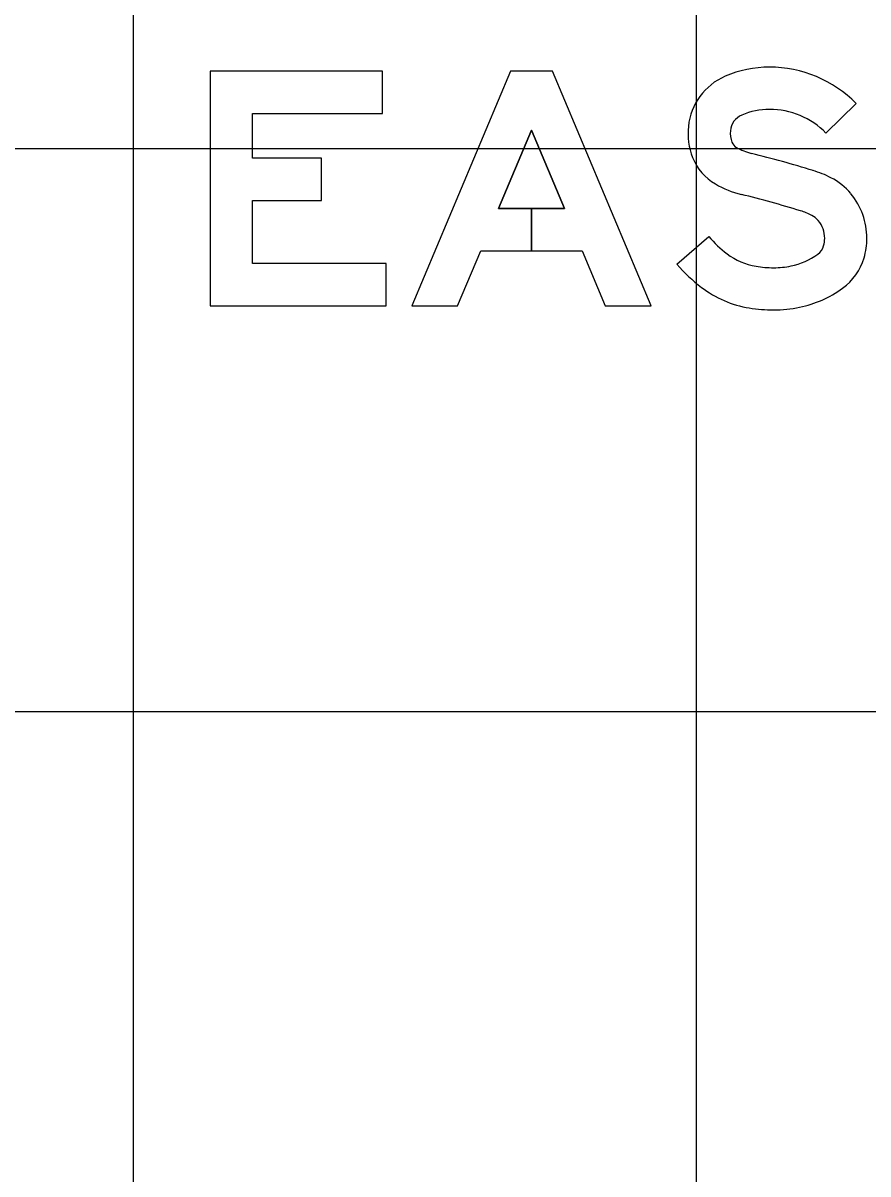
# Model space of a CAD drawing. Extents: x 2193008 to 2198143, y 1236112 to 1237864.
# Drawn here: x 2196130.314 to 2196133.316, y 1237197.463 to 1237201.552 of the extents above; entities that cross this region are included whole.
import ezdxf

# ---------------------------------------------------------------- set-up
doc = ezdxf.new("R2010")
doc.units = 0
for name, color, linetype in [('GSBWFILL', 7, 'Continuous'), ('GSCOLORFILL', 7, 'Continuous'), ('GSOUTLINE', 7, 'Continuous'), ('M-ROADS', 7, 'Continuous')]:
    doc.layers.add(name, color=color, linetype=linetype)

msp = doc.modelspace()

# ---------------------------------------------------------------- linework, layer by layer
at = {"layer": 'GSBWFILL'}
for points in [[(2196131.6034, 1237200.6977), (2196131.1284, 1237200.6977), (2196131.1284, 1237200.9218), (2196131.3742, 1237200.9218), (2196131.3742, 1237201.0718), (2196131.1284, 1237201.0718), (2196131.1284, 1237201.231), (2196131.5909, 1237201.231), (2196131.5909, 1237201.381), (2196130.9784, 1237201.381), (2196130.9784, 1237200.5477), (2196131.6034, 1237200.5477)], [(2196132.2371, 1237200.8935), (2196132.1201, 1237200.8935), (2196132.1201, 1237200.7435), (2196132.3001, 1237200.7435), (2196132.3823, 1237200.5477), (2196132.545, 1237200.5477), (2196132.195, 1237201.381), (2196132.045, 1237201.381), (2196131.695, 1237200.5477), (2196131.8577, 1237200.5477), (2196131.94, 1237200.7435), (2196132.12, 1237200.7435), (2196132.12, 1237200.8935), (2196132.003, 1237200.8935), (2196132.12, 1237201.1722)]]:
    msp.add_lwpolyline(points, close=True, dxfattribs=at)
for points in [[(2196133.2733, 1237201.2663), (2196133.1662, 1237201.1613)], [(2196132.6367, 1237200.6953), (2196132.7502, 1237200.7934)]]:
    msp.add_lwpolyline(points, dxfattribs=at)
for centre, major_axis, start_param, end_param in [((2196132.9655, 1237200.9976), (0, 0.398), 0, 0.407095), ((2196132.9655, 1237200.9645), (0, 0.4311), 5.487912, 6.283185), ((2196132.8942, 1237201.163), (0, 0.2179), 0.407095, 1.468557), ((2196132.8942, 1237201.163), (0, 0.0679), 0.407095, 1.468557), ((2196132.9655, 1237200.9976), (0, 0.248), 0, 0.407095), ((2196132.9655, 1237200.9645), (0, 0.2811), 5.487912, 6.283185), ((2196132.9144, 1237201.1609), (0, 0.2382), 1.468557, 1.941238), ((2196132.9144, 1237201.1609), (0, 0.0882), 1.468557, 1.941238), ((2196132.866, 1237201.1421), (0, 0.0363), 1.941238, 2.621157), ((2196132.9521, 1237201.2923), (0, 0.2094), 2.621157, 2.899109), ((2196131.9306, 1237197.1624), (0, 4.0449), 5.984666, 6.040702), ((2196132.866, 1237201.1421), (0, 0.1863), 1.941238, 2.621157), ((2196133.0025, 1237200.6462), (0, 0.4), 5.812135, 5.984666), ((2196132.9521, 1237201.2923), (0, 0.3594), 2.621157, 2.899109), ((2196133.0832, 1237200.8045), (0, 0.2224), 5.402773, 5.812135), ((2196131.9306, 1237197.1624), (0, 3.8949), 5.984666, 6.040702), ((2196133.0624, 1237200.7873), (0, 0.2493), 4.712389, 5.402773), ((2196133.0025, 1237200.6462), (0, 0.25), 5.812135, 5.984666), ((2196133.0832, 1237200.8045), (0, 0.0724), 5.402773, 5.812135), ((2196133.0624, 1237200.7873), (0, 0.0993), 4.712389, 5.402773), ((2196133.076, 1237201.0748), (0, 0.4305), 2.283243, 2.489697), ((2196133.1039, 1237200.7768), (0, 0.0563), 3.771092, 4.424361), ((2196133.0685, 1237200.7873), (0, 0.0932), 4.424361, 4.712389), ((2196133.0685, 1237200.7873), (0, 0.2432), 4.424361, 4.712389), ((2196132.9552, 1237200.9165), (0, 0.2314), 2.489697, 2.979885), ((2196132.9928, 1237200.9294), (0, 0.245), 3.34483, 3.771092), ((2196133.1039, 1237200.7768), (0, 0.2063), 3.771092, 4.424361), ((2196133.076, 1237201.0748), (0, 0.5805), 2.283243, 2.489697), ((2196132.9804, 1237201.0711), (0, 0.388), 2.979885, 3.141593), ((2196132.9804, 1237200.9896), (0, 0.3065), 3.141593, 3.34483), ((2196132.9552, 1237200.9165), (0, 0.3814), 2.489697, 2.979885), ((2196132.9928, 1237200.9294), (0, 0.395), 3.34483, 3.771092), ((2196132.9804, 1237201.0711), (0, 0.538), 2.979885, 3.141593), ((2196132.9804, 1237200.9896), (0, 0.4565), 3.141593, 3.34483)]:
    msp.add_ellipse(centre, major_axis=major_axis, ratio=0.999999, start_param=start_param, end_param=end_param, dxfattribs=at)
at = {"layer": 'GSCOLORFILL'}
for points in [[(2196131.6034, 1237200.6977), (2196131.1284, 1237200.6977), (2196131.1284, 1237200.9218), (2196131.3742, 1237200.9218), (2196131.3742, 1237201.0718), (2196131.1284, 1237201.0718), (2196131.1284, 1237201.231), (2196131.5909, 1237201.231), (2196131.5909, 1237201.381), (2196130.9784, 1237201.381), (2196130.9784, 1237200.5477), (2196131.6034, 1237200.5477)], [(2196132.2371, 1237200.8935), (2196132.1201, 1237200.8935), (2196132.1201, 1237200.7435), (2196132.3001, 1237200.7435), (2196132.3823, 1237200.5477), (2196132.545, 1237200.5477), (2196132.195, 1237201.381), (2196132.045, 1237201.381), (2196131.695, 1237200.5477), (2196131.8577, 1237200.5477), (2196131.94, 1237200.7435), (2196132.12, 1237200.7435), (2196132.12, 1237200.8935), (2196132.003, 1237200.8935), (2196132.12, 1237201.1722)]]:
    msp.add_lwpolyline(points, close=True, dxfattribs=at)
for points in [[(2196133.2733, 1237201.2663), (2196133.1662, 1237201.1613)], [(2196132.6367, 1237200.6953), (2196132.7502, 1237200.7934)]]:
    msp.add_lwpolyline(points, dxfattribs=at)
for centre, major_axis, start_param, end_param in [((2196132.9655, 1237200.9976), (0, 0.398), 0, 0.407095), ((2196132.9655, 1237200.9645), (0, 0.4311), 5.487912, 6.283185), ((2196132.8942, 1237201.163), (0, 0.2179), 0.407095, 1.468557), ((2196132.8942, 1237201.163), (0, 0.0679), 0.407095, 1.468557), ((2196132.9655, 1237200.9976), (0, 0.248), 0, 0.407095), ((2196132.9655, 1237200.9645), (0, 0.2811), 5.487912, 6.283185), ((2196132.9144, 1237201.1609), (0, 0.2382), 1.468557, 1.941238), ((2196132.9144, 1237201.1609), (0, 0.0882), 1.468557, 1.941238), ((2196132.866, 1237201.1421), (0, 0.0363), 1.941238, 2.621157), ((2196132.9521, 1237201.2923), (0, 0.2094), 2.621157, 2.899109), ((2196131.9306, 1237197.1624), (0, 4.0449), 5.984666, 6.040702), ((2196132.866, 1237201.1421), (0, 0.1863), 1.941238, 2.621157), ((2196133.0025, 1237200.6462), (0, 0.4), 5.812135, 5.984666), ((2196132.9521, 1237201.2923), (0, 0.3594), 2.621157, 2.899109), ((2196133.0832, 1237200.8045), (0, 0.2224), 5.402773, 5.812135), ((2196131.9306, 1237197.1624), (0, 3.8949), 5.984666, 6.040702), ((2196133.0624, 1237200.7873), (0, 0.2493), 4.712389, 5.402773), ((2196133.0025, 1237200.6462), (0, 0.25), 5.812135, 5.984666), ((2196133.0832, 1237200.8045), (0, 0.0724), 5.402773, 5.812135), ((2196133.0624, 1237200.7873), (0, 0.0993), 4.712389, 5.402773), ((2196133.076, 1237201.0748), (0, 0.4305), 2.283243, 2.489697), ((2196133.1039, 1237200.7768), (0, 0.0563), 3.771092, 4.424361), ((2196133.0685, 1237200.7873), (0, 0.0932), 4.424361, 4.712389), ((2196133.0685, 1237200.7873), (0, 0.2432), 4.424361, 4.712389), ((2196132.9552, 1237200.9165), (0, 0.2314), 2.489697, 2.979885), ((2196132.9928, 1237200.9294), (0, 0.245), 3.34483, 3.771092), ((2196133.1039, 1237200.7768), (0, 0.2063), 3.771092, 4.424361), ((2196133.076, 1237201.0748), (0, 0.5805), 2.283243, 2.489697), ((2196132.9804, 1237201.0711), (0, 0.388), 2.979885, 3.141593), ((2196132.9804, 1237200.9896), (0, 0.3065), 3.141593, 3.34483), ((2196132.9552, 1237200.9165), (0, 0.3814), 2.489697, 2.979885), ((2196132.9928, 1237200.9294), (0, 0.395), 3.34483, 3.771092), ((2196132.9804, 1237201.0711), (0, 0.538), 2.979885, 3.141593), ((2196132.9804, 1237200.9896), (0, 0.4565), 3.141593, 3.34483)]:
    msp.add_ellipse(centre, major_axis=major_axis, ratio=0.999999, start_param=start_param, end_param=end_param, dxfattribs=at)
at = {"layer": 'GSOUTLINE'}
for points in [[(2196131.6034, 1237200.6977), (2196131.1284, 1237200.6977), (2196131.1284, 1237200.9218), (2196131.3742, 1237200.9218), (2196131.3742, 1237201.0718), (2196131.1284, 1237201.0718), (2196131.1284, 1237201.231), (2196131.5909, 1237201.231), (2196131.5909, 1237201.381), (2196130.9784, 1237201.381), (2196130.9784, 1237200.5477), (2196131.6034, 1237200.5477)], [(2196131.94, 1237200.7435), (2196132.3001, 1237200.7435), (2196132.3823, 1237200.5477), (2196132.545, 1237200.5477), (2196132.195, 1237201.381), (2196132.045, 1237201.381), (2196131.695, 1237200.5477), (2196131.8577, 1237200.5477)], [(2196132.2371, 1237200.8935), (2196132.12, 1237201.1722), (2196132.003, 1237200.8935)]]:
    msp.add_lwpolyline(points, close=True, dxfattribs=at)
for points in [[(2196133.2733, 1237201.2663), (2196133.1662, 1237201.1613)], [(2196132.6367, 1237200.6953), (2196132.7502, 1237200.7934)]]:
    msp.add_lwpolyline(points, dxfattribs=at)
for centre, major_axis, start_param, end_param in [((2196132.9655, 1237200.9976), (0, 0.398), 0, 0.407095), ((2196132.9655, 1237200.9645), (0, 0.4311), 5.487912, 6.283185), ((2196132.8942, 1237201.163), (0, 0.2179), 0.407095, 1.468557), ((2196132.8942, 1237201.163), (0, 0.0679), 0.407095, 1.468557), ((2196132.9655, 1237200.9976), (0, 0.248), 0, 0.407095), ((2196132.9655, 1237200.9645), (0, 0.2811), 5.487912, 6.283185), ((2196132.9144, 1237201.1609), (0, 0.2382), 1.468557, 1.941238), ((2196132.9144, 1237201.1609), (0, 0.0882), 1.468557, 1.941238), ((2196132.866, 1237201.1421), (0, 0.0363), 1.941238, 2.621157), ((2196132.9521, 1237201.2923), (0, 0.2094), 2.621157, 2.899109), ((2196131.9306, 1237197.1624), (0, 4.0449), 5.984666, 6.040702), ((2196132.866, 1237201.1421), (0, 0.1863), 1.941238, 2.621157), ((2196133.0025, 1237200.6462), (0, 0.4), 5.812135, 5.984666), ((2196132.9521, 1237201.2923), (0, 0.3594), 2.621157, 2.899109), ((2196133.0832, 1237200.8045), (0, 0.2224), 5.402773, 5.812135), ((2196131.9306, 1237197.1624), (0, 3.8949), 5.984666, 6.040702), ((2196133.0624, 1237200.7873), (0, 0.2493), 4.712389, 5.402773), ((2196133.0025, 1237200.6462), (0, 0.25), 5.812135, 5.984666), ((2196133.0832, 1237200.8045), (0, 0.0724), 5.402773, 5.812135), ((2196133.0624, 1237200.7873), (0, 0.0993), 4.712389, 5.402773), ((2196133.076, 1237201.0748), (0, 0.4305), 2.283243, 2.489697), ((2196133.1039, 1237200.7768), (0, 0.0563), 3.771092, 4.424361), ((2196133.0685, 1237200.7873), (0, 0.0932), 4.424361, 4.712389), ((2196133.0685, 1237200.7873), (0, 0.2432), 4.424361, 4.712389), ((2196132.9552, 1237200.9165), (0, 0.2314), 2.489697, 2.979885), ((2196132.9928, 1237200.9294), (0, 0.245), 3.34483, 3.771092), ((2196133.1039, 1237200.7768), (0, 0.2063), 3.771092, 4.424361), ((2196133.076, 1237201.0748), (0, 0.5805), 2.283243, 2.489697), ((2196132.9804, 1237201.0711), (0, 0.388), 2.979885, 3.141593), ((2196132.9804, 1237200.9896), (0, 0.3065), 3.141593, 3.34483), ((2196132.9552, 1237200.9165), (0, 0.3814), 2.489697, 2.979885), ((2196132.9928, 1237200.9294), (0, 0.395), 3.34483, 3.771092), ((2196132.9804, 1237201.0711), (0, 0.538), 2.979885, 3.141593), ((2196132.9804, 1237200.9896), (0, 0.4565), 3.141593, 3.34483)]:
    msp.add_ellipse(centre, major_axis=major_axis, ratio=0.999999, start_param=start_param, end_param=end_param, dxfattribs=at)
at = {"layer": 'M-ROADS'}
for p, q in [((2196130.7065, 1237163.1062), (2196130.7065, 1237223.1062)), ((2196132.7065, 1237163.1062), (2196132.7065, 1237223.1062)), ((2196074.7065, 1237201.1062), (2196204.7065, 1237201.1062)), ((2196074.7065, 1237199.1062), (2196204.7065, 1237199.1062))]:
    msp.add_line(p, q, dxfattribs=at)

doc.saveas('drawing.dxf')
